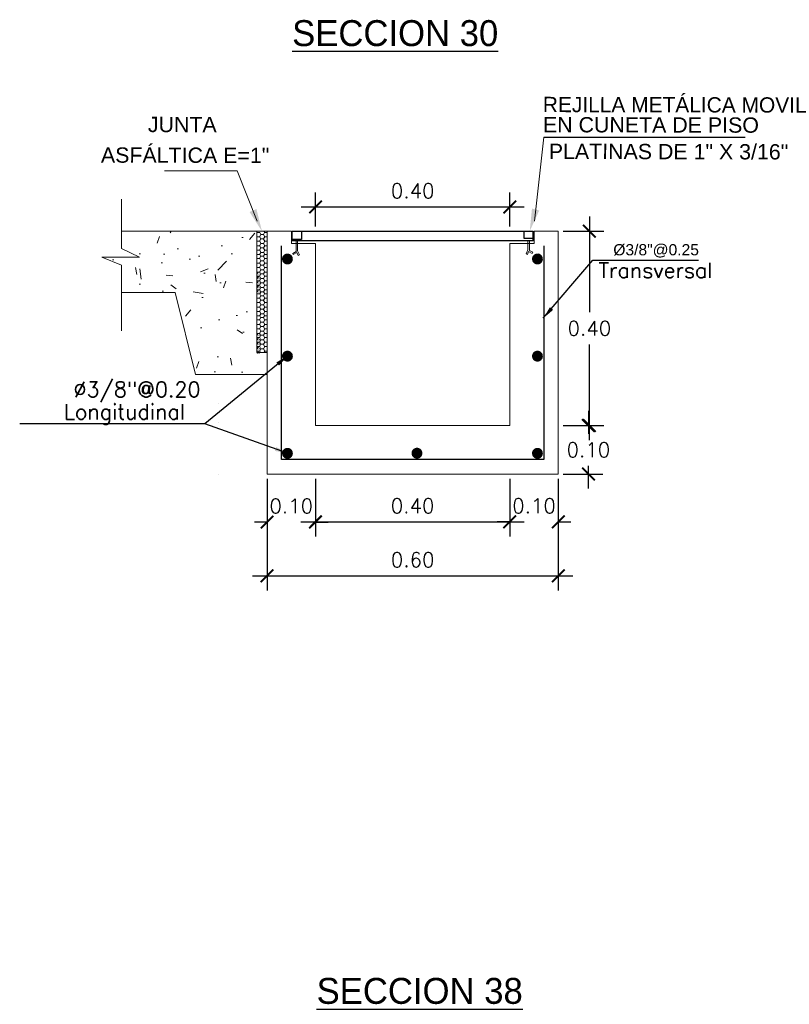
# Model space of a CAD drawing. Header units: millimetres. Extents: x -8931983 to 9630244, y 4 to 18563053.
# Tile 304 of 329: x 349715.23 to 349716.81, y 9282012.03 to 9282014.06. Entities that reach past the tile are written whole.
import ezdxf

# ---------------------------------------------------------------- set-up
doc = ezdxf.new("R2010")
doc.units = ezdxf.units.MM
doc.linetypes.add('ACAD_ISO02W100', pattern=[15, 12, -3])
doc.linetypes.add('DASHED2', pattern=[0.375, 0.25, -0.125])
for name, color, linetype, lineweight in [('0.2', 32, 'ACAD_ISO02W100', 0), ('cotas', 1, 'Continuous', 15), ('linea fina 01', 189, 'Continuous', 0), ('PROYECCIONES-INT', 1, 'DASHED2', 5), ('TEXTO', 255, 'Continuous', 5)]:
    doc.layers.add(name, color=color, linetype=linetype, lineweight=lineweight)
for name, color, linetype in [('ELEVACION-02', 2, 'Continuous'), ('ELEVACION-03', 3, 'Continuous'), ('TEX', 3, 'Continuous')]:
    doc.layers.add(name, color=color, linetype=linetype)
doc.styles.add('COTAS', font='arial.ttf')
doc.styles.add('MtXpl_Arial_Black', font='txt')
doc.styles.add('ROMANS', font='ROMANS.shx')
doc.styles.add('ROMANS-DIM', font='romans.shx')
doc.styles.add('VANO', font='swissl.ttf', dxfattribs={"height": 0.2})
doc.dimstyles.new('1-25V', dxfattribs={"dimscale": 0.2, "dimtxt": 0.18, "dimasz": 0.13, "dimexe": 0.18, "dimexo": 0.15, "dimgap": 0.1, "dimtad": 0, "dimtih": 1, "dimtoh": 1, "dimzin": 0, "dimdsep": 46, "dimtxsty": 'COTAS', "dimcen": 0.09, "dimadec": 0, "dimazin": 0, "dimtfac": 1, "dimtmove": 2, "dimatfit": 3, "dimfxl": 1, "dimtolj": 1, "dimtzin": 0, "dimarcsym": 0})
doc.dimstyles.new('20_METRIC  ARCHITECTURAL', dxfattribs={"dimscale": 0.2, "dimtxt": 0.03, "dimasz": 0.13, "dimexe": 0.15, "dimexo": 0.05, "dimgap": 0.09, "dimtad": 1, "dimtih": 1, "dimtoh": 1, "dimzin": 0, "dimdsep": 46, "dimtxsty": 'ROMANS-DIM', "dimblk": 'ARCHTICK', "dimcen": 2, "dimdle": 0.15, "dimclrd": 9, "dimclre": 9, "dimadec": 0, "dimazin": 0, "dimtfac": 1, "dimtix": 1, "dimtofl": 0, "dimtmove": 0, "dimatfit": 3, "dimfxl": 1, "dimfrac": 2, "dimtolj": 1, "dimtzin": 0, "dimarcsym": 0})

# ---------------------------------------------------------------- blocks, each defined once
blk = doc.blocks.new('TEXTO 2')
at = {"color": 172}
blk.add_line((0.0287838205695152, 0.1938861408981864), (0.4438699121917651, 0.1938861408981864), dxfattribs=at)
at = {"layer": 'linea fina 01', "ltscale": 0.1}
blk.add_line((0.0100357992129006, 0.0209258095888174), (0.0287838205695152, 0.1938861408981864), dxfattribs=at)
blk.add_solid([(0.0195963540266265, 0.042733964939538), (0, 0), (0.0046774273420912, 0.0467795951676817)], dxfattribs=at)
at = {"layer": '0.2', "color": 251, "true_color": 0x636466, "style": 'VANO'}
for s, height, oblique, p in [('REJILLA METÁLICA MOVIL', 0.0315000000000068, 359.9999999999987, (0.0269306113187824, 0.245234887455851, 3120.62335572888)), ('EN CUNETA DE PISO', 0.0314999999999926, 359.9999999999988, (0.0272835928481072, 0.2037045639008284, 3120.62335572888)), ('PLATINAS DE 1" X 3/16"', 0.0315000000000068, 359.9999999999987, (0.0392951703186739, 0.1487344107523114, -5186.962977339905))]:
    blk.add_text(s, height=height, rotation=359.8799999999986, dxfattribs=dict(at, oblique=oblique)).set_placement(p)
blk = doc.blocks.new('_ArchTick')
at = {"color": 0, "linetype": 'ByBlock', "const_width": 0.15}
blk.add_lwpolyline([(-0.5, -0.5), (0.5, 0.5)], dxfattribs=at)
blk = doc.blocks.new('*D3074')
at = {"color": 9, "lineweight": -2, "transparency": 16777216}
for p, q in [((349715.8357158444, 9282013.631748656), (349715.8357158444, 9282013.701804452)), ((349716.2357157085, 9282013.631748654), (349716.2357157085, 9282013.701804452)), ((349715.8057158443, 9282013.671804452), (349716.2657157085, 9282013.671804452))]:
    blk.add_line(p, q, dxfattribs=at)
at = {"layer": 'Defpoints', "color": 0, "lineweight": 30, "transparency": 16777216}
for p in [(349716.2357157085, 9282013.671804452), (349715.8357158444, 9282013.621748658), (349716.2357157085, 9282013.621748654)]:
    blk.add_point(p, dxfattribs=at)
at = {"color": 9, "lineweight": -2, "transparency": 16777216, "xscale": 0.026, "yscale": 0.026, "zscale": 0.026, "rotation": 180}
blk.add_blockref('_ArchTick', (349715.8357158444, 9282013.671804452), dxfattribs=at)
at = {"color": 9, "lineweight": -2, "transparency": 16777216, "xscale": 0.026, "yscale": 0.026, "zscale": 0.026}
blk.add_blockref('_ArchTick', (349716.2357157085, 9282013.671804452), dxfattribs=at)
at = {"color": 0, "lineweight": 0, "transparency": 16777216, "insert": (349716.0357157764, 9282013.704804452), "char_height": 0.03, "attachment_point": 5, "style": 'ROMANS-DIM'}
blk.add_mtext('\\A1;0.40', dxfattribs=at)
blk = doc.blocks.new('rejilla de metal')
at = {"layer": 'ELEVACION-02', "color": 1}
for p, q in [((-0.2483340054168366, 0), (-0.2483340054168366, 0.0199046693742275)), ((0.2483340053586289, 0.0053772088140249), (0.2483340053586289, 0.0199046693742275))]:
    blk.add_line(p, q, dxfattribs=at)
at = {"layer": 'ELEVACION-03', "color": 1}
for p, q in [((-0.2483340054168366, 0.0199046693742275), (0.2483340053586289, 0.0199046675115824)), ((-0.2289253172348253, 0.0031007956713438), (-0.2483340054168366, 0.0031007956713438)), ((0.2483340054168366, 0), (-0.2483340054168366, 0)), ((-0.2289253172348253, 0.0199046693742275), (-0.2289253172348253, 0.0031007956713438)), ((0.2289253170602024, 0.0199046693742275), (0.2289253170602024, 0.0053772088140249)), ((0.2289253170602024, 0.0053772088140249), (0.2483340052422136, 0.0053772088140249)), ((0.2483340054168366, 0), (0.2483340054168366, 0.0053772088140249))]:
    blk.add_line(p, q, dxfattribs=at)
at = {"layer": 'PROYECCIONES-INT', "ltscale": 0.3}
for p, q in [((-0.2402679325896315, -0.0218845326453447), (-0.2402679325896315, 0)), ((-0.2402679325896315, -0.0218845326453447), (-0.2402679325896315, 0)), ((-0.2371671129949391, -0.0203853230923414), (-0.2371671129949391, 0)), ((-0.2371671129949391, -0.0203853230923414), (-0.2371671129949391, 0)), ((0.2373829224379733, -0.0181089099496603), (0.2373829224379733, 0)), ((0.2373829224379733, -0.0181089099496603), (0.2373829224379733, 0)), ((0.2404837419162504, -0.0196081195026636), (0.2404837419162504, 0))]:
    blk.add_line(p, q, dxfattribs=at)
at = {"layer": 'PROYECCIONES-INT'}
for p, q in [((0.2373829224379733, -0.0181089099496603), (0.2336222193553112, -0.0263729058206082)), ((0.2474727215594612, -0.0233884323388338), (0.2404837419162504, -0.0196081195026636)), ((0.2474727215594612, -0.0233884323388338), (0.2404837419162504, -0.0196081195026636)), ((-0.2472569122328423, -0.0256648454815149), (-0.2402679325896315, -0.0218845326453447)), ((-0.2472569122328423, -0.0256648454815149), (-0.2402679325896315, -0.0218845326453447)), ((-0.2461303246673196, -0.0282514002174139), (-0.2472569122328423, -0.0256648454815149)), ((-0.2461303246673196, -0.0282514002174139), (-0.2472569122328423, -0.0256648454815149)), ((-0.2386417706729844, -0.0237415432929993), (-0.2461303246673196, -0.0282514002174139)), ((-0.2386417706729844, -0.0237415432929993), (-0.2461303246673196, -0.0282514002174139)), ((-0.2359909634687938, -0.0301083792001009), (-0.2386417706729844, -0.0237415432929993)), ((-0.2359909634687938, -0.0301083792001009), (-0.2386417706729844, -0.0237415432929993)), ((-0.2371671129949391, -0.0203853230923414), (-0.2334064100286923, -0.0286493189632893)), ((-0.2334064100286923, -0.0286493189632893), (-0.2359909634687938, -0.0301083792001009)), ((-0.2334064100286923, -0.0286493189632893), (-0.2359909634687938, -0.0301083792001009)), ((0.2336222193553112, -0.0263729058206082), (0.236206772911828, -0.0278319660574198)), ((0.236206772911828, -0.0278319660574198), (0.2388575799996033, -0.0214651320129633)), ((0.2388575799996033, -0.0214651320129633), (0.2463461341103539, -0.0259749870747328)), ((0.2463461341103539, -0.0259749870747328), (0.2474727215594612, -0.0233884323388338)), ((0.2463461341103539, -0.0259749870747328), (0.2474727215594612, -0.0233884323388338))]:
    blk.add_line(p, q, dxfattribs=at)
blk = doc.blocks.new('*D3075')
at = {"color": 9, "lineweight": -2, "transparency": 16777216}
for p, q in [((349715.7357158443, 9282013.111859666), (349715.7357158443, 9282012.88243242)), ((349716.3357158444, 9282013.111859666), (349716.3357158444, 9282012.88243242)), ((349715.7057158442, 9282012.91243242), (349716.3657158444, 9282012.91243242))]:
    blk.add_line(p, q, dxfattribs=at)
at = {"layer": 'Defpoints', "color": 0, "lineweight": 30, "transparency": 16777216}
for p in [(349715.7357158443, 9282013.121859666, 5186.962977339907), (349716.3357158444, 9282013.121859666, 5186.962977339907), (349716.3357158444, 9282012.91243242)]:
    blk.add_point(p, dxfattribs=at)
at = {"color": 9, "lineweight": -2, "transparency": 16777216, "xscale": 0.026, "yscale": 0.026, "zscale": 0.026, "rotation": 180}
blk.add_blockref('_ArchTick', (349715.7357158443, 9282012.91243242), dxfattribs=at)
at = {"color": 9, "lineweight": -2, "transparency": 16777216, "xscale": 0.026, "yscale": 0.026, "zscale": 0.026}
blk.add_blockref('_ArchTick', (349716.3357158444, 9282012.91243242), dxfattribs=at)
at = {"color": 0, "lineweight": 0, "transparency": 16777216, "insert": (349716.0357158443, 9282012.94543242), "char_height": 0.03, "attachment_point": 5, "style": 'ROMANS-DIM'}
blk.add_mtext('\\A1;0.60', dxfattribs=at)
blk = doc.blocks.new('*D3076')
at = {"color": 9, "lineweight": -2, "transparency": 16777216}
for p, q in [((349716.3997627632, 9282013.651859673), (349716.3997627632, 9282013.45485967)), ((349716.3457158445, 9282013.621859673), (349716.4297627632, 9282013.621859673)), ((349716.3997627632, 9282013.191859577), (349716.3997627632, 9282013.38885967)), ((349716.3457158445, 9282013.221859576), (349716.4297627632, 9282013.221859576))]:
    blk.add_line(p, q, dxfattribs=at)
at = {"layer": 'Defpoints', "color": 0, "lineweight": 30, "transparency": 16777216}
for p in [(349716.3357158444, 9282013.621859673, 5186.962977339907), (349716.3357158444, 9282013.221859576, 5186.962977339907), (349716.3997627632, 9282013.221859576)]:
    blk.add_point(p, dxfattribs=at)
at = {"color": 9, "lineweight": -2, "transparency": 16777216, "xscale": 0.026, "yscale": 0.026, "zscale": 0.026}
for p, rotation in [((349716.3997627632, 9282013.621859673), 90), ((349716.3997627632, 9282013.221859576), 270)]:
    blk.add_blockref('_ArchTick', p, dxfattribs=dict(at, rotation=rotation))
at = {"color": 0, "lineweight": 0, "transparency": 16777216, "insert": (349716.3997627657, 9282013.421859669), "char_height": 0.03, "attachment_point": 5, "style": 'ROMANS-DIM'}
blk.add_mtext('\\A1;0.40', dxfattribs=at)
blk = doc.blocks.new('*D3077')
at = {"color": 9, "lineweight": -2, "transparency": 16777216}
for p, q in [((349716.3977723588, 9282013.25185958), (349716.3977723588, 9282013.204859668)), ((349716.3457158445, 9282013.22185958), (349716.4277723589, 9282013.22185958)), ((349716.3977723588, 9282013.09185967), (349716.3977723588, 9282013.138859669)), ((349716.3457158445, 9282013.12185967), (349716.4277723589, 9282013.12185967))]:
    blk.add_line(p, q, dxfattribs=at)
at = {"layer": 'Defpoints', "color": 0, "lineweight": 30, "transparency": 16777216}
for p in [(349716.3357158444, 9282013.22185958), (349716.3357158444, 9282013.12185967), (349716.3977723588, 9282013.12185967)]:
    blk.add_point(p, dxfattribs=at)
at = {"color": 9, "lineweight": -2, "transparency": 16777216, "xscale": 0.026, "yscale": 0.026, "zscale": 0.026}
for p, rotation in [((349716.3977723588, 9282013.22185958), 90), ((349716.3977723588, 9282013.12185967), 270)]:
    blk.add_blockref('_ArchTick', p, dxfattribs=dict(at, rotation=rotation))
at = {"color": 0, "lineweight": 0, "transparency": 16777216, "insert": (349716.3977723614, 9282013.171859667), "char_height": 0.03, "attachment_point": 5, "style": 'ROMANS-DIM'}
blk.add_mtext('\\A1;0.10', dxfattribs=at)
blk = doc.blocks.new('*D3078')
at = {"color": 9, "lineweight": -2, "transparency": 16777216}
for p, q in [((349715.7357158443, 9282013.111859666), (349715.7357158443, 9282012.993009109)), ((349715.8354362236, 9282013.111859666), (349715.8354362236, 9282012.993009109)), ((349715.7357158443, 9282013.02300911), (349715.7097158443, 9282013.02300911)), ((349715.8354362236, 9282013.02300911), (349715.8614362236, 9282013.02300911))]:
    blk.add_line(p, q, dxfattribs=at)
at = {"layer": 'Defpoints', "color": 0, "lineweight": 30, "transparency": 16777216}
for p in [(349715.7357158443, 9282013.121859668, 5186.962977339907), (349715.8354362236, 9282013.121859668, 5186.962977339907), (349715.8354362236, 9282013.02300911)]:
    blk.add_point(p, dxfattribs=at)
at = {"color": 9, "lineweight": -2, "transparency": 16777216, "xscale": 0.026, "yscale": 0.026, "zscale": 0.026}
blk.add_blockref('_ArchTick', (349715.7357158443, 9282013.02300911), dxfattribs=at)
at = {"color": 9, "lineweight": -2, "transparency": 16777216, "xscale": 0.026, "yscale": 0.026, "zscale": 0.026, "rotation": 180}
blk.add_blockref('_ArchTick', (349715.8354362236, 9282013.02300911), dxfattribs=at)
at = {"color": 0, "lineweight": 0, "transparency": 16777216, "insert": (349715.7855760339, 9282013.056009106), "char_height": 0.03, "attachment_point": 5, "style": 'ROMANS-DIM'}
blk.add_mtext('\\A1;0.10', dxfattribs=at)
blk = doc.blocks.new('*D3079')
at = {"color": 9, "lineweight": -2, "transparency": 16777216}
for p, q in [((349715.8354362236, 9282013.111859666), (349715.8354362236, 9282012.99343057)), ((349716.2357158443, 9282013.111859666), (349716.2357158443, 9282012.99343057)), ((349715.8054362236, 9282013.023430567), (349716.2657158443, 9282013.023430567))]:
    blk.add_line(p, q, dxfattribs=at)
at = {"layer": 'Defpoints', "color": 0, "lineweight": 30, "transparency": 16777216}
for p in [(349715.8354362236, 9282013.121859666, 10373.92595467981), (349716.2357158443, 9282013.121859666, 5186.962977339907), (349716.2357158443, 9282013.023430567)]:
    blk.add_point(p, dxfattribs=at)
at = {"color": 9, "lineweight": -2, "transparency": 16777216, "xscale": 0.026, "yscale": 0.026, "zscale": 0.026, "rotation": 180}
blk.add_blockref('_ArchTick', (349715.8354362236, 9282013.023430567), dxfattribs=at)
at = {"color": 9, "lineweight": -2, "transparency": 16777216, "xscale": 0.026, "yscale": 0.026, "zscale": 0.026}
blk.add_blockref('_ArchTick', (349716.2357158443, 9282013.023430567), dxfattribs=at)
at = {"color": 0, "lineweight": 0, "transparency": 16777216, "insert": (349716.0355760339, 9282013.056430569), "char_height": 0.03, "attachment_point": 5, "style": 'ROMANS-DIM'}
blk.add_mtext('\\A1;0.40', dxfattribs=at)
blk = doc.blocks.new('*D3080')
at = {"color": 9, "lineweight": -2, "transparency": 16777216}
for p, q in [((349716.2357158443, 9282013.111859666), (349716.2357158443, 9282012.99343057)), ((349716.3357158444, 9282013.111859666), (349716.3357158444, 9282012.99343057)), ((349716.2357158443, 9282013.023430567), (349716.2097158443, 9282013.023430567)), ((349716.3357158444, 9282013.023430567), (349716.3617158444, 9282013.023430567))]:
    blk.add_line(p, q, dxfattribs=at)
at = {"layer": 'Defpoints', "color": 0, "lineweight": 30, "transparency": 16777216}
for p in [(349716.2357158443, 9282013.121859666, 5186.962977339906), (349716.3357158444, 9282013.121859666, 5186.962977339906), (349716.3357158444, 9282013.023430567)]:
    blk.add_point(p, dxfattribs=at)
at = {"color": 9, "lineweight": -2, "transparency": 16777216, "xscale": 0.026, "yscale": 0.026, "zscale": 0.026}
blk.add_blockref('_ArchTick', (349716.2357158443, 9282013.023430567), dxfattribs=at)
at = {"color": 9, "lineweight": -2, "transparency": 16777216, "xscale": 0.026, "yscale": 0.026, "zscale": 0.026, "rotation": 180}
blk.add_blockref('_ArchTick', (349716.3357158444, 9282013.023430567), dxfattribs=at)
at = {"color": 0, "lineweight": 0, "transparency": 16777216, "insert": (349716.2857158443, 9282013.056430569), "char_height": 0.03, "attachment_point": 5, "style": 'ROMANS-DIM'}
blk.add_mtext('\\A1;0.10', dxfattribs=at)
blk = doc.blocks.new('TEXTO 1')
at = {"layer": 'linea fina 01', "ltscale": 0.1}
for p, q in [((-0.0508167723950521, 0.1241394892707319), (-0.2010398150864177, 0.1241394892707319)), ((-0.0100357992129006, 0.0209258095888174), (-0.0508167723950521, 0.1241394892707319))]:
    blk.add_line(p, q, dxfattribs=at)
blk.add_solid([(-0.02553807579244, 0.0394717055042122), (0, 0), (-0.0113560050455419, 0.0456207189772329)], dxfattribs=at)
at = {"layer": '0.2', "color": 251, "true_color": 0x636466, "style": 'VANO', "oblique": 359.9999999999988}
for s, p in [('JUNTA', (-0.235123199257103, 0.2039847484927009, -5186.962977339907)), ('ASFÁLTICA E=1"', (-0.331776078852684, 0.1410587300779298, -5186.962977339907))]:
    blk.add_text(s, height=0.0314999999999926, rotation=359.8799999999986, dxfattribs=at).set_placement(p)
blk = doc.blocks.new('junta asfaltica')
at = {"lineweight": 0}
h = blk.add_hatch(dxfattribs=at)
h.set_pattern_fill('AR-CONC', scale=0.01, style=0)
h.set_pattern_definition([(50, (-0.1189008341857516, -0.0700673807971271), (0.1639662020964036, -0.0143451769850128), [0.017145, -0.188595]), (355, (-0.1189008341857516, -0.0700673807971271), (-0.0317190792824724, 0.1719511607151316), [0.013716, -0.150876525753]), (100.4514446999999, (-0.1052370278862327, -0.0712628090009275), (0.1322471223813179, 0.1576059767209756), [0.01457100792, -0.1602812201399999]), (46.1842, (-0.1189008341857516, -0.0243473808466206), (0.2439711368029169, -0.0378380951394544), [0.0257175, -0.2828925]), (96.6355576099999, (-0.0985699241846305, -0.0275005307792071), (0.2136637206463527, 0.2226835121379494), [0.021856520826, -0.240422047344]), (351.18415117, (-0.1189008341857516, -0.0243473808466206), (0.2136637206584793, 0.2226835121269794), [0.020573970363, -0.226313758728]), (21, (-0.0960408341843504, -0.0357773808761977), (0.1364529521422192, -0.0920386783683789), [0.017145, -0.188595]), (326, (-0.0960408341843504, -0.0357773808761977), (0.0556218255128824, 0.1657691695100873), [0.013716, -0.150876]), (71.45144499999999, (-0.0846697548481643, -0.0434472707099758), (0.1920747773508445, 0.0737304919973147), [0.01457100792, -0.16028094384]), (37.5, (-0.1189008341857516, -0.0700673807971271), (0.0027797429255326, 0.0760995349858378), [0, -0.1490472, 0, -0.153162, 0, -0.1514475]), (7.499999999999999, (-0.1189008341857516, -0.0700673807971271), (0.0601376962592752, 0.0901625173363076), [0, -0.0873252, 0, -0.1456182, 0, -0.0577215]), (327.5, (-0.1698786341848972, -0.0700673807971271), (0.1220315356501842, -0.0051558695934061), [0, -0.05715, 0, -0.178308, 0, -0.236601]), (317.5, (-0.1927386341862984, -0.0700673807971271), (0.1333162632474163, 0.0228838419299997), [0, -0.074295, 0, -0.1184148, 0, -0.168021])])
h.paths.add_polyline_path([(-0.0210516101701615, 2.68221356e-08), (-0.2996047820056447, 2.68221356e-08), (-0.2996047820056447, -0.0354425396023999), (-0.2629513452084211, -0.0536842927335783), (-0.3405718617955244, -0.0536842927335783), (-0.2996047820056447, -0.0698087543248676), (-0.2996047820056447, -0.1263088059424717), (-0.1894634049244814, -0.1263088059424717), (-0.1473604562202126, -0.2947206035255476), (-0.0210516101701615, -0.2947206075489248)])
h = blk.add_hatch(dxfattribs=at)
h.set_pattern_fill('HONEY', scale=0.0187124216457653, angle=180, style=0)
h.set_pattern_definition([(360, (-1344.435306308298, 712.0165321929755), (0.0080206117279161, -0.0046307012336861), [0.0053470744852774, -0.0106941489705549]), (240, (-1344.435306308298, 712.0165321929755), (-0.0080206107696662, -0.0046307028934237), [0.0053470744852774, -0.0106941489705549]), (300, (-1344.435306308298, 712.0165321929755), (9.5825e-10, -0.0092614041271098), [-0.0106941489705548, 0.0053470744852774])])
h.paths.add_polyline_path([(-0.0210514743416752, -0.0843195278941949), (-0.0210514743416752, -0.1264220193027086), (-0.0160414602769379, -0.1264220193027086), (-0.0160414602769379, -0.0843195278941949)])
h = blk.add_hatch(dxfattribs=at)
h.set_pattern_fill('HONEY', scale=0.0187124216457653, angle=180, style=0)
h.set_pattern_definition([(360, (-1344.435306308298, 711.8902233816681), (0.0080206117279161, -0.0046307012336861), [0.0053470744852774, -0.0106941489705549]), (240, (-1344.435306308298, 711.8902233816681), (-0.0080206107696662, -0.0046307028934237), [0.0053470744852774, -0.0106941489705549]), (300, (-1344.435306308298, 711.8902233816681), (9.5825e-10, -0.0092614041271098), [-0.0106941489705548, 0.0053470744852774])])
h.paths.add_polyline_path([(-0.0210514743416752, -0.2106283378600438), (-0.0210514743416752, -0.2527308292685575), (-0.0160414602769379, -0.2527308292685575), (-0.0160414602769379, -0.2106283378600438)])
at = {"color": 7, "linetype": 'ByBlock', "lineweight": 0}
for p, q in [((-0.2996047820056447, 0.0657418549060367), (-0.2996047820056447, -0.0354425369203)), ((-0.2996047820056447, -0.0354425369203), (-0.2629513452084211, -0.0536842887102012)), ((-0.2629513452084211, -0.0536842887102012), (-0.3405718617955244, -0.0536842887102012)), ((-0.3405718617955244, -0.0536842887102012), (-0.2996047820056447, -0.0698087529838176)), ((-0.2996047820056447, -0.0698087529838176), (-0.2996047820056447, -0.2053593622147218))]:
    blk.add_line(p, q, dxfattribs=at)
at = {"color": 7, "lineweight": 0}
for p, q in [((-0.2996047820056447, 2.81631856e-08), (-0.0210516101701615, 2.81631856e-08)), ((-0.0210514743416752, 0), (0, 0)), ((-0.0210514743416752, 0), (-0.0210514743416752, -0.25)), ((-0.0066348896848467, 0), (-0.0049328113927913, -0.0029480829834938)), ((-1.357866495e-07, -0.2947206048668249), (-1.357866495e-07, 0)), ((-0.0210515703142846, -0.010682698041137), (-0.0205355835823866, -0.0115764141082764)), ((-0.020682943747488, -0.0112982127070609), (-0.0210515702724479, -0.0119366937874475)), ((-0.0210515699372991, -0.0199441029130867), (-0.0205355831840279, -0.0208378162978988)), ((-0.0148197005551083, -0.0027724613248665), (-0.0210514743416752, -0.0027724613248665)), ((-0.0203683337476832, -0.0113096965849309), (-0.0150212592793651, -0.0113096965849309)), ((-0.0126623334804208, -0.0066675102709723), (-0.0153358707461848, -0.0112982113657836)), ((-0.0126623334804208, -0.0159289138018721), (-0.0153358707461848, -0.0205596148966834)), ((-0.0151885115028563, -0.0115764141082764), (-0.0125149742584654, -0.0162071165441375)), ((-0.0148361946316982, -0.0029252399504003), (-0.0125149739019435, -0.0069457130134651)), ((-0.0123477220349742, -0.0066789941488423), (-0.0070006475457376, -0.0066789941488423)), ((-0.0123477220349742, -0.0159403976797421), (-0.0070006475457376, -0.0159403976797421)), ((-0.0051546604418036, -0.0029252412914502), (-0.0073152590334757, -0.0066675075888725)), ((-0.0046417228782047, -0.0112982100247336), (-0.0073152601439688, -0.0159289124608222)), ((-0.0071679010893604, -0.0069457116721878), (-0.0044943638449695, -0.0115764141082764)), ((-0.0071678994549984, -0.0162071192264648), (-0.004494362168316, -0.0208378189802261)), ((-0.0051235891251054, -0.0029047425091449), (2.09184e-11, -0.0029047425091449)), ((-0.0043271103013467, -0.0113096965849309), (-9.55119503e-08, -0.0113096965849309)), ((-0.0206829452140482, -0.0205596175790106), (-0.0210515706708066, -0.0211980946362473)), ((-0.0210515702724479, -0.0292055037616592), (-0.0205355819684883, -0.0300992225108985)), ((-0.0206829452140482, -0.0298210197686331), (-0.0210515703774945, -0.0304594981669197)), ((-0.0210515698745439, -0.038466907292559), (-0.0205355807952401, -0.0393606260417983)), ((-0.0206829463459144, -0.0390824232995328), (-0.0210515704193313, -0.0397208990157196)), ((-0.0203683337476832, -0.0205710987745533), (-0.0150212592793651, -0.0205710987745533)), ((-0.0203683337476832, -0.0298325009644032), (-0.0150212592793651, -0.0298325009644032)), ((-0.0203683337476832, -0.0390939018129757), (-0.0150212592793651, -0.0390939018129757)), ((-0.012662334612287, -0.0251903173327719), (-0.0153358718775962, -0.0298210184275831)), ((-0.012662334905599, -0.0344517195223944), (-0.0153358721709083, -0.0390824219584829)), ((-0.0151885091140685, -0.0208378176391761), (-0.0125149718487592, -0.0254685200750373)), ((-0.0151885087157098, -0.0300992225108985), (-0.0125149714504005, -0.0347299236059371)), ((-0.0151885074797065, -0.0393606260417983), (-0.0125149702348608, -0.0439913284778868)), ((-0.0123477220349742, -0.0252017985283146), (-0.0070006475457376, -0.0252017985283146)), ((-0.0123477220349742, -0.0344632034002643), (-0.0070006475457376, -0.0344632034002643)), ((-0.0046417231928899, -0.0205596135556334), (-0.0073152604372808, -0.0251903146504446)), ((-0.0046417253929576, -0.0298210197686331), (-0.0073152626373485, -0.0344517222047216)), ((-0.0046417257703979, -0.0390824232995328), (-0.0073152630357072, -0.043713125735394)), ((-0.0071678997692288, -0.0254685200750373), (-0.0044943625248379, -0.0300992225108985)), ((-0.007167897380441, -0.034729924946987), (-0.004494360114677, -0.0393606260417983)), ((-0.0043271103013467, -0.0205710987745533), (-9.55119503e-08, -0.0205710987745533)), ((-0.0043271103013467, -0.0298325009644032), (-9.55537871e-08, -0.0298325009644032)), ((-0.0043271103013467, -0.0390939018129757), (-9.55537871e-08, -0.0390939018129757)), ((-0.0210515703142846, -0.0557221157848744), (-0.0205355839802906, -0.0566158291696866)), ((-0.020682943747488, -0.056337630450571), (-0.0210515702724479, -0.056976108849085)), ((-0.0149139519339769, -0.0477837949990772), (-0.0206632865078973, -0.0477837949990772)), ((-0.0203683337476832, -0.056349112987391), (-0.0150212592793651, -0.056349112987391)), ((-0.0126623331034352, -0.0517069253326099), (-0.0153358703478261, -0.0563376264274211)), ((-0.0151885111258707, -0.0566158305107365), (-0.0125149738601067, -0.061246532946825)), ((-0.0125149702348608, -0.0439913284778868), (-0.014899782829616, -0.0475884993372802)), ((-0.0148361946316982, -0.0479646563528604), (-0.0125149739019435, -0.0519851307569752)), ((-0.0123477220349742, -0.0437246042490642), (-0.0070006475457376, -0.0437246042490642)), ((-0.0123477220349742, -0.0517184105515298), (-0.0070006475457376, -0.0517184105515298)), ((-0.0051546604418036, -0.0479646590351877), (-0.0073152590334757, -0.0517069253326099)), ((-0.0046417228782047, -0.0563376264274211), (-0.0073152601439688, -0.0609683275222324)), ((-0.0071679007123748, -0.0519851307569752), (-0.0044943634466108, -0.0566158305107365)), ((-0.0069412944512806, -0.0439446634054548), (-0.0051814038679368, -0.0474320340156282)), ((-0.0052986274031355, -0.0476877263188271), (2.09184e-11, -0.0476877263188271)), ((-0.0043271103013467, -0.056349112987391), (-9.55119503e-08, -0.056349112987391)), ((-0.0210515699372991, -0.0649835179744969), (-0.0205355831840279, -0.0658772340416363)), ((-0.0206829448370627, -0.0655990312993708), (-0.0210515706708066, -0.0662375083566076)), ((-0.0210515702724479, -0.0742449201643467), (-0.0205355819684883, -0.075138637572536)), ((-0.0206829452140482, -0.0748604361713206), (-0.0210515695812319, -0.0754989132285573)), ((-0.0203683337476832, -0.0656105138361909), (-0.0150212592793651, -0.0656105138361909)), ((-0.0203683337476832, -0.0748719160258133), (-0.0150212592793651, -0.0748719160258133)), ((-0.0126623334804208, -0.0609683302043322), (-0.0153358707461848, -0.0655990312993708)), ((-0.012662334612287, -0.0702297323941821), (-0.0153358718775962, -0.0748604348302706)), ((-0.012662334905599, -0.0794911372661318), (-0.0153358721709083, -0.0841218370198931)), ((-0.015188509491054, -0.0658772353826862), (-0.0125149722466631, -0.0705079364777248)), ((-0.0151885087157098, -0.075138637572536), (-0.0125149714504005, -0.0797693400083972)), ((-0.0123477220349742, -0.0609798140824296), (-0.0070006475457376, -0.0609798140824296)), ((-0.0123477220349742, -0.0702412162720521), (-0.0070006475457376, -0.0702412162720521)), ((-0.0123477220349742, -0.0795026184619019), (-0.0070006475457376, -0.0795026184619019)), ((-0.0046417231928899, -0.0655990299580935), (-0.0073152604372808, -0.0702297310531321)), ((-0.0046417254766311, -0.0748604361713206), (-0.0073152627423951, -0.0794911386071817)), ((-0.0071678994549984, -0.061246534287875), (-0.004494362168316, -0.0658772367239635)), ((-0.0071678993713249, -0.0705079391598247), (-0.0044943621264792, -0.075138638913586)), ((-0.0071678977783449, -0.0797693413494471), (-0.0046064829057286, -0.0842058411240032)), ((-0.0043271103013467, -0.0656105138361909), (-9.55119503e-08, -0.0656105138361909)), ((-0.0043271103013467, -0.0748719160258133), (-9.55537871e-08, -0.0748719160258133)), ((-0.0210515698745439, -0.0835063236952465), (-0.0206477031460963, -0.0842058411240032)), ((-0.0210515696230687, -0.0920769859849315), (-0.0205355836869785, -0.092970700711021)), ((-0.0206829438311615, -0.0926924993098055), (-0.0210515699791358, -0.0933309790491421)), ((-0.0210515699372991, -0.1013383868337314), (-0.0205355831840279, -0.1022321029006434)), ((-0.0206829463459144, -0.084121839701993), (-0.0207314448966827, -0.0842058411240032)), ((-0.0203683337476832, -0.0841333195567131), (-0.0150212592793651, -0.0841333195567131)), ((-0.0203683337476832, -0.0927039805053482), (-0.0150212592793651, -0.0927039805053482)), ((-0.0126623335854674, -0.088061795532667), (-0.0153358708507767, -0.0926924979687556)), ((-0.0126623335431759, -0.0973232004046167), (-0.0153358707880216, -0.101953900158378)), ((-0.015188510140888, -0.092970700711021), (-0.0125149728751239, -0.0976014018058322)), ((-0.0148361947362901, -0.0843195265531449), (-0.0125149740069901, -0.0883399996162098)), ((-0.0123477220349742, -0.088073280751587), (-0.0070006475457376, -0.088073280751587)), ((-0.0123477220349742, -0.0973346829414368), (-0.0070006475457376, -0.0973346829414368)), ((-0.0051546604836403, -0.0843195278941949), (-0.0073152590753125, -0.0880617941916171)), ((-0.0046417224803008, -0.0926924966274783), (-0.0073152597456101, -0.0973231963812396)), ((-0.0071679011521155, -0.0883399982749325), (-0.0044943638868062, -0.0929706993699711)), ((-0.0071678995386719, -0.0976014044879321), (-0.0044943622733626, -0.1022321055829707)), ((-0.0043271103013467, -0.0841333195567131), (-9.55537871e-08, -0.0841333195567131)), ((-0.0043271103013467, -0.0927039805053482), (-9.55119503e-08, -0.0927039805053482)), ((-0.0206829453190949, -0.101953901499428), (-0.0210515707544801, -0.1025923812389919)), ((-0.0210515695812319, -0.1105997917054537), (-0.0205355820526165, -0.1114935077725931)), ((-0.0206829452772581, -0.1112153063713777), (-0.0210515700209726, -0.1118537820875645)), ((-0.0210515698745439, -0.1198611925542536), (-0.0205355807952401, -0.1207549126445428)), ((-0.0206829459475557, -0.1204767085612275), (-0.0210515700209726, -0.121115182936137)), ((-0.0203683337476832, -0.101965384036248), (-0.0150212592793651, -0.101965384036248)), ((-0.0203683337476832, -0.1112267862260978), (-0.0150212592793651, -0.1112267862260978)), ((-0.0203683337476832, -0.1204881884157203), (-0.0150212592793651, -0.1204881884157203)), ((-0.0126623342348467, -0.1065846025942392), (-0.0153358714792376, -0.1112153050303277)), ((-0.0126623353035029, -0.115846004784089), (-0.015335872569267, -0.1204767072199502)), ((-0.015188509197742, -0.1022321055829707), (-0.0125149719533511, -0.1068628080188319)), ((-0.0151885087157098, -0.1114935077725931), (-0.0125149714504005, -0.1161242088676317)), ((-0.0151885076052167, -0.1207549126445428), (-0.0125149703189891, -0.1253856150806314)), ((-0.0123477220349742, -0.1065960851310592), (-0.0070006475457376, -0.1065960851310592)), ((-0.0123477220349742, -0.115857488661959), (-0.0070006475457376, -0.115857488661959)), ((-0.0046417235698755, -0.1019538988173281), (-0.0073152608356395, -0.1065846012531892)), ((-0.0046417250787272, -0.1112153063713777), (-0.0073152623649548, -0.115846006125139)), ((-0.0046417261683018, -0.1204767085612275), (-0.0073152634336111, -0.1251074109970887)), ((-0.0071678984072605, -0.1068628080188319), (-0.0044943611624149, -0.1114935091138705)), ((-0.0071678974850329, -0.1161242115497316), (-0.0044943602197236, -0.1207549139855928)), ((-0.0043271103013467, -0.101965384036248), (-9.55119503e-08, -0.101965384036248)), ((-0.0043271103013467, -0.1112267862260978), (-9.55537871e-08, -0.1112267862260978)), ((-0.0043271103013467, -0.1204881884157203), (-9.55537871e-08, -0.1204881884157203)), ((-0.1894634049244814, -0.1263088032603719), (-0.2996047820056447, -0.1263088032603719)), ((-0.1473604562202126, -0.2947206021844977), (-0.1894634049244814, -0.1263088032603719)), ((-0.0210515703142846, -0.1369915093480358), (-0.0205355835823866, -0.1378852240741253)), ((-0.020682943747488, -0.1376070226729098), (-0.0210515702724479, -0.1382455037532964)), ((-0.0148197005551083, -0.1290812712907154), (-0.0210514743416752, -0.1290812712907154)), ((-0.0203683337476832, -0.1376185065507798), (-0.0150212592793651, -0.1376185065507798)), ((-0.0126623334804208, -0.1329763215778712), (-0.0153358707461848, -0.1376070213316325)), ((-0.0151885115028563, -0.1378852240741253), (-0.0125149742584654, -0.1425159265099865)), ((-0.0148361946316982, -0.1292340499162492), (-0.0125149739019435, -0.133254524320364)), ((-0.0129228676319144, -0.1255586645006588), (-0.0148348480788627, -0.1288070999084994)), ((-0.0123477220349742, -0.1251188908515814), (-0.0070006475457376, -0.1251188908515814)), ((-0.0123477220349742, -0.1329878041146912), (-0.0070006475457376, -0.1329878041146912)), ((-0.0073218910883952, -0.1251188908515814), (-0.0049328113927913, -0.1292568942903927)), ((-0.0051546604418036, -0.1292340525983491), (-0.0073152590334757, -0.1329763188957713)), ((-0.0046417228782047, -0.1376070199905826), (-0.0073152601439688, -0.1422377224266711)), ((-0.0071679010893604, -0.1332545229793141), (-0.0044943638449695, -0.1378852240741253)), ((-0.0051235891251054, -0.1292135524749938), (2.09184e-11, -0.1292135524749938)), ((-0.0043271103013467, -0.1376185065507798), (-9.55119503e-08, -0.1376185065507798)), ((-0.0210515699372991, -0.1462529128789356), (-0.0205355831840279, -0.1471466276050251)), ((-0.0206829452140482, -0.1468684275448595), (-0.0210515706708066, -0.1475069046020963)), ((-0.0210515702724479, -0.1555143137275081), (-0.0205355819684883, -0.1564080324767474)), ((-0.0206829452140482, -0.156129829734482), (-0.0210515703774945, -0.156768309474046)), ((-0.0203683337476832, -0.1468799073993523), (-0.0150212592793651, -0.1468799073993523)), ((-0.0203683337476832, -0.1561413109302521), (-0.0150212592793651, -0.1561413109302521)), ((-0.0126623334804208, -0.142237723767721), (-0.0153358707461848, -0.1468684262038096)), ((-0.012662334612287, -0.1514991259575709), (-0.0153358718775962, -0.156129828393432)), ((-0.012662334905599, -0.1607605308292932), (-0.0153358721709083, -0.1653912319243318)), ((-0.0151885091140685, -0.147146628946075), (-0.0125149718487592, -0.1517773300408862)), ((-0.0151885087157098, -0.1564080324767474), (-0.0125149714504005, -0.1610387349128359)), ((-0.0123477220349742, -0.1422492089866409), (-0.0070006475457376, -0.1422492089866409)), ((-0.0123477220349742, -0.1515106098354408), (-0.0070006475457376, -0.1515106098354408)), ((-0.0123477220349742, -0.1607720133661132), (-0.0070006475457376, -0.1607720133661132)), ((-0.0046417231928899, -0.1468684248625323), (-0.0073152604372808, -0.1514991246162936)), ((-0.0046417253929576, -0.156129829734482), (-0.0073152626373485, -0.1607605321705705)), ((-0.0071678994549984, -0.1425159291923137), (-0.004494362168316, -0.1471466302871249)), ((-0.0071678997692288, -0.1517773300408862), (-0.0044943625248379, -0.1564080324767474)), ((-0.007167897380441, -0.1610387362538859), (-0.004494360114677, -0.1656694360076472)), ((-0.0043271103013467, -0.1468799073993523), (-9.55119503e-08, -0.1468799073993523)), ((-0.0043271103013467, -0.1561413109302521), (-9.55537871e-08, -0.1561413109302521)), ((-0.0210515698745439, -0.1647757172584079), (-0.0205355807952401, -0.1656694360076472)), ((-0.0206829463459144, -0.1653912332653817), (-0.0210515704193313, -0.1660297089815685)), ((-0.0210515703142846, -0.1820309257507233), (-0.0205355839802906, -0.1829246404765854)), ((-0.0149139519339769, -0.1740926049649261), (-0.0206632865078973, -0.1740926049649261)), ((-0.0203683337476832, -0.1654027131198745), (-0.0150212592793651, -0.1654027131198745)), ((-0.0126623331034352, -0.1780157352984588), (-0.0153358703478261, -0.18264643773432)), ((-0.0151885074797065, -0.1656694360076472), (-0.0125149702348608, -0.1703001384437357)), ((-0.0125149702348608, -0.1703001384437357), (-0.014899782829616, -0.1738973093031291)), ((-0.0148361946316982, -0.1742734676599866), (-0.0125149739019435, -0.1782939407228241)), ((-0.0123477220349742, -0.1700334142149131), (-0.0070006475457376, -0.1700334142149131)), ((-0.0123477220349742, -0.1780272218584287), (-0.0070006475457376, -0.1780272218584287)), ((-0.0046417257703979, -0.1653912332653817), (-0.0073152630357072, -0.1700219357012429)), ((-0.0051546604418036, -0.1742734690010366), (-0.0073152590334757, -0.1780157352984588)), ((-0.0071679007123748, -0.1782939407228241), (-0.0044943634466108, -0.1829246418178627)), ((-0.0069412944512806, -0.1702534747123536), (-0.0051814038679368, -0.1737408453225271)), ((-0.0052986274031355, -0.173996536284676), (2.09184e-11, -0.173996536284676)), ((-0.0043271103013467, -0.1654027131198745), (-9.55537871e-08, -0.1654027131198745)), ((-0.020682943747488, -0.1826464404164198), (-0.0210515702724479, -0.1832849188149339)), ((-0.0210515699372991, -0.1912923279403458), (-0.0205355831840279, -0.1921860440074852)), ((-0.0206829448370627, -0.1919078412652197), (-0.0210515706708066, -0.1925463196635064)), ((-0.0210515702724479, -0.2005537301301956), (-0.0205355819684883, -0.2014474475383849)), ((-0.0206829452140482, -0.2011692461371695), (-0.0210515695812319, -0.2018077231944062)), ((-0.0203683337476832, -0.1826579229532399), (-0.0150212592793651, -0.1826579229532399)), ((-0.0203683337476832, -0.1919193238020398), (-0.0150212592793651, -0.1919193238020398)), ((-0.0203683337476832, -0.2011807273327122), (-0.0150212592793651, -0.2011807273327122)), ((-0.0126623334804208, -0.1872771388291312), (-0.0153358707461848, -0.1919078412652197)), ((-0.012662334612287, -0.1965385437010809), (-0.0153358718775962, -0.2011692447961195)), ((-0.0151885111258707, -0.1829246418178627), (-0.0125149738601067, -0.1875553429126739)), ((-0.015188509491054, -0.1921860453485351), (-0.0125149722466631, -0.1968167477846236)), ((-0.0151885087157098, -0.2014474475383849), (-0.0125149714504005, -0.2060781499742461)), ((-0.0123477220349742, -0.1872886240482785), (-0.0070006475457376, -0.1872886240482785)), ((-0.0123477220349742, -0.196550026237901), (-0.0070006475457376, -0.196550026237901)), ((-0.0046417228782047, -0.18264643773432), (-0.0073152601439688, -0.1872771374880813)), ((-0.0046417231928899, -0.1919078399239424), (-0.0073152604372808, -0.196538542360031)), ((-0.0046417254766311, -0.2011692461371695), (-0.0073152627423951, -0.2057999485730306)), ((-0.0071678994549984, -0.1875553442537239), (-0.004494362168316, -0.1921860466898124)), ((-0.0071678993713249, -0.1968167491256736), (-0.0044943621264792, -0.2014474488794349)), ((-0.0043271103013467, -0.1826579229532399), (-9.55119503e-08, -0.1826579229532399)), ((-0.0043271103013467, -0.1919193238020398), (-9.55119503e-08, -0.1919193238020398)), ((-0.0043271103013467, -0.2011807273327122), (-9.55537871e-08, -0.2011807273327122)), ((-0.0210515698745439, -0.2098151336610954), (-0.0206477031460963, -0.2105146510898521)), ((-0.0210515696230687, -0.2183857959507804), (-0.0205355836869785, -0.2192795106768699)), ((-0.0206829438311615, -0.2190013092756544), (-0.0210515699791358, -0.219639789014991)), ((-0.0206829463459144, -0.2104306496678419), (-0.0207314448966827, -0.2105146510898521)), ((-0.0203683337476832, -0.210442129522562), (-0.0150212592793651, -0.210442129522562)), ((-0.0203683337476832, -0.2190127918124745), (-0.0150212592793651, -0.2190127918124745)), ((-0.012662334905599, -0.2057999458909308), (-0.0153358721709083, -0.2104306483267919)), ((-0.0126623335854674, -0.2143706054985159), (-0.0153358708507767, -0.2190013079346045)), ((-0.015188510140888, -0.2192795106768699), (-0.0125149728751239, -0.2239102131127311)), ((-0.0148361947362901, -0.2106283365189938), (-0.0125149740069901, -0.2146488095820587)), ((-0.0123477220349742, -0.2058114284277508), (-0.0070006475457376, -0.2058114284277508)), ((-0.0123477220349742, -0.2143820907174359), (-0.0070006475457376, -0.2143820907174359)), ((-0.0051546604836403, -0.2106283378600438), (-0.0073152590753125, -0.214370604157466)), ((-0.0046417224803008, -0.2190013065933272), (-0.0073152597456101, -0.2236320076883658)), ((-0.0071678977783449, -0.206078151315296), (-0.0046064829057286, -0.2105146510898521)), ((-0.0071679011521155, -0.2146488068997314), (-0.0044943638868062, -0.21927950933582)), ((-0.0043271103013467, -0.210442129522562), (-9.55537871e-08, -0.210442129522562)), ((-0.0043271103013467, -0.2190127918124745), (-9.55119503e-08, -0.2190127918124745)), ((-0.0210515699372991, -0.2276471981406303), (-0.0205355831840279, -0.2285409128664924)), ((-0.0206829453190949, -0.2282627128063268), (-0.0210515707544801, -0.2289011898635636)), ((-0.0210515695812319, -0.2369086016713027), (-0.0205355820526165, -0.2378023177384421)), ((-0.0206829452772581, -0.2375241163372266), (-0.0210515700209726, -0.2381625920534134)), ((-0.0203683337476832, -0.2282741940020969), (-0.0150212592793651, -0.2282741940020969)), ((-0.0203683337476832, -0.2375355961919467), (-0.0150212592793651, -0.2375355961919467)), ((-0.0126623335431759, -0.2236320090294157), (-0.0153358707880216, -0.2282627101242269)), ((-0.0126623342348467, -0.2328934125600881), (-0.0153358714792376, -0.2375241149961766)), ((-0.0126623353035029, -0.2421548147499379), (-0.015335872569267, -0.2467855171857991)), ((-0.015188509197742, -0.2285409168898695), (-0.0125149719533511, -0.2331716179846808)), ((-0.0151885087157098, -0.2378023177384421), (-0.0125149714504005, -0.2424330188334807)), ((-0.0123477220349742, -0.2236434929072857), (-0.0070006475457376, -0.2236434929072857)), ((-0.0123477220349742, -0.2329048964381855), (-0.0070006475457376, -0.2329048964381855)), ((-0.0123477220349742, -0.2421662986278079), (-0.0070006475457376, -0.2421662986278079)), ((-0.0046417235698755, -0.228262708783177), (-0.0073152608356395, -0.2328934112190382)), ((-0.0046417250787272, -0.2375241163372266), (-0.0073152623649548, -0.2421548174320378)), ((-0.0071678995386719, -0.223910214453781), (-0.0044943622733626, -0.2285409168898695)), ((-0.0071678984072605, -0.2331716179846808), (-0.0044943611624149, -0.2378023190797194)), ((-0.0071678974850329, -0.2424330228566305), (-0.0044943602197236, -0.2470637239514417)), ((-0.0043271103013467, -0.2282741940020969), (-9.55119503e-08, -0.2282741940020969)), ((-0.0043271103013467, -0.2375355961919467), (-9.55537871e-08, -0.2375355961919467)), ((-0.0210515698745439, -0.2461700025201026), (-0.0205355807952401, -0.2470637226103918)), ((-0.0206829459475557, -0.2467855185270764), (-0.0210515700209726, -0.2474239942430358)), ((-0.0210514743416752, -0.25), (-1.357866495e-07, -0.25)), ((-0.0203683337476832, -0.2467969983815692), (-0.0150212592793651, -0.2467969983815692)), ((-0.0151885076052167, -0.2470637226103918), (-0.0134932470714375, -0.25)), ((-0.0046417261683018, -0.2467855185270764), (-0.0064976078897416, -0.25)), ((-0.0043271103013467, -0.2467969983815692), (-9.55537871e-08, -0.2467969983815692)), ((-1.357866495e-07, -0.2947206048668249), (-0.1473604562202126, -0.2947206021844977))]:
    blk.add_line(p, q, dxfattribs=at)
blk.add_blockref('TEXTO 1', (-0.0105257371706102, 0), dxfattribs=at)
blk = doc.blocks.new('*U2849')
at = {"color": 5, "const_width": 0.01125}
blk.add_lwpolyline([(-0.0056249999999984, 0, 1), (0.0056249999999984, 0, 1)], format="xyb", close=True, dxfattribs=at)
blk = doc.blocks.new('*U2848')
at = {"layer": 'cotas', "color": 0, "linetype": 'ByBlock', "lineweight": -2}
blk.add_blockref('*U2849', (0, 0), dxfattribs=at)
at = {"layer": 'cotas', "color": 0, "linetype": 'ByBlock', "lineweight": -2, "transparency": 16777216}
for p in [(0.2, 0), (0.4, 0)]:
    blk.add_blockref('*U2849', p, dxfattribs=at)
blk = doc.blocks.new('*U2847')
at = {"color": 5, "const_width": 0.01125}
blk.add_lwpolyline([(-0.0056249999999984, 0, 1), (0.0056249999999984, 0, 1)], format="xyb", close=True, dxfattribs=at)
blk = doc.blocks.new('*U2850')
at = {"layer": 'cotas', "color": 0, "linetype": 'ByBlock', "lineweight": -2}
blk.add_blockref('*U2847', (0, 0), dxfattribs=at)
blk = doc.blocks.new('*U2868')
at = {"color": 5, "const_width": 0.01125}
blk.add_lwpolyline([(-0.0056249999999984, 0, 1), (0.0056249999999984, 0, 1)], format="xyb", close=True, dxfattribs=at)
blk = doc.blocks.new('*U2851')
at = {"layer": 'cotas', "color": 0, "linetype": 'ByBlock', "lineweight": -2}
blk.add_blockref('*U2868', (0, 0), dxfattribs=at)
at = {"layer": 'cotas', "color": 0, "linetype": 'ByBlock', "lineweight": -2, "transparency": 16777216}
for p in [(0.2, 0), (0.4, 0)]:
    blk.add_blockref('*U2868', p, dxfattribs=at)

msp = doc.modelspace()

# ---------------------------------------------------------------- linework, layer by layer
at = {"color": 5, "lineweight": 0}
for p, q in [((349715.7857157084, 9282013.621859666), (349715.7357157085, 9282013.621859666)), ((349715.7357158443, 9282013.121859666), (349715.7357158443, 9282013.621859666)), ((349715.7857157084, 9282013.596804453), (349715.7857157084, 9282013.621859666)), ((349716.2857158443, 9282013.596804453), (349716.2857158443, 9282013.621859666)), ((349716.2857158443, 9282013.621859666), (349716.3357158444, 9282013.621859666)), ((349716.3357158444, 9282013.621859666), (349716.3357158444, 9282013.121859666)), ((349715.8357157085, 9282013.596804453), (349715.7857157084, 9282013.596804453)), ((349715.8357158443, 9282013.596804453), (349715.8357158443, 9282013.221859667)), ((349716.2357158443, 9282013.221859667), (349716.2357157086, 9282013.596804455)), ((349716.2357158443, 9282013.596804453), (349716.2857158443, 9282013.596804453)), ((349715.8357158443, 9282013.221859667), (349716.2357158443, 9282013.221859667)), ((349716.3357158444, 9282013.121859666), (349715.7357158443, 9282013.121859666))]:
    msp.add_line(p, q, dxfattribs=at)
at = {"lineweight": 0}
for p, q in [((349715.6357158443, 9282013.266337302), (349715.6357159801, 9282013.266337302)), ((349715.6357159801, 9282013.227139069), (349715.6357158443, 9282013.227139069))]:
    msp.add_line(p, q, dxfattribs=at)
at = {"color": 172, "lineweight": 0}
msp.add_line((349715.6357158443, 9282013.121859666), (349715.6357158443, 9282013.121859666), dxfattribs=at)
msp.add_line((349715.6357158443, 9282013.121859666), (349715.6357158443, 9282013.121859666), dxfattribs=at)
at = {"color": 6, "lineweight": 30}
msp.add_lwpolyline([(349716.3057158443, 9282013.591859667), (349716.3057158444, 9282013.151859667), (349715.7657158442, 9282013.151859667), (349715.7657158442, 9282013.591859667)], dxfattribs=at)
at = {"layer": 'PROYECCIONES-INT'}
msp.add_line((349716.2958795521, 9282013.575450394), (349716.2984641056, 9282013.573991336), dxfattribs=at)

# ---------------------------------------------------------------- block references
at = {"color": 172, "lineweight": 0}
msp.add_blockref('TEXTO 2', (349716.2768087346, 9282013.621748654), dxfattribs=at)
at = {"color": 84, "lineweight": 0}
msp.add_blockref('junta asfaltica', (349715.7357158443, 9282013.621859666), dxfattribs=at)
at = {"color": 5, "lineweight": 0}
msp.add_blockref('rejilla de metal', (349716.0357549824, 9282013.601843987), dxfattribs=at)
at = {"layer": 'cotas'}
for name, p, rotation in [('*U2848', (349715.7776877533, 9282013.164531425), 89.99999999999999), ('*U2851', (349716.2927587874, 9282013.164531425), 89.99999999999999), ('*U2850', (349716.0444931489, 9282013.164777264), 270)]:
    msp.add_blockref(name, p, dxfattribs=dict(at, rotation=rotation))

# ---------------------------------------------------------------- texts
at = {"layer": 'cotas', "insert": (349716.6255295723, 9282013.581391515), "char_height": 0.02304, "attachment_point": 6, "style": 'COTAS'}
msp.add_mtext('Ø3/8"@0.25', dxfattribs=at)
at = {"layer": 'TEX', "color": 7, "linetype": 'Continuous', "lineweight": 5, "char_height": 0.0313, "style": 'ROMANS'}
for s, insert, attachment_point in [('Transversal', (349716.4187688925, 9282013.556953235), 1), ('Ø3/8"@0.20', (349715.5985743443, 9282013.290881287), 6), ('Longitudinal', (349715.3171811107, 9282013.26576049), 1)]:
    msp.add_mtext(s, dxfattribs=dict(at, insert=insert, attachment_point=attachment_point))
at = {"layer": 'TEXTO', "color": 18, "lineweight": -3, "true_color": 0x000000, "style": 'MtXpl_Arial_Black'}
for s, p in [('%%USECCION 30', (349715.7873671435, 9282014.002902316)), ('%%USECCION 38', (349715.8378151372, 9282012.031175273))]:
    msp.add_text(s, height=0.0534103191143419, dxfattribs=at).set_placement(p)

# ---------------------------------------------------------------- dimensions: what is measured, and where the dimension line sits
at = {"lineweight": 0}
for base, p1, p2, picture, middle in [((349716.2357157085, 9282013.671804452), (349715.8357158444, 9282013.621748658), (349716.2357157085, 9282013.621748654), '*D3074', (349716.0357157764, 9282013.704804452)), ((349715.8354362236, 9282013.02300911, -5186.962977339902), (349715.7357158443, 9282013.121859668), (349715.8354362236, 9282013.121859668), '*D3078', (349715.7855760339, 9282013.056009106, -5186.962977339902)), ((349716.3357158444, 9282013.023430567, -5186.962977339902), (349716.2357158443, 9282013.121859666), (349716.3357158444, 9282013.121859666), '*D3080', (349716.2857158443, 9282013.056430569, -5186.962977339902))]:
    dim = msp.add_linear_dim(base=base, p1=p1, p2=p2, dimstyle='20_METRIC  ARCHITECTURAL', override={"dimtxt": 0.15}, dxfattribs=at)
    dim.commit()
    dim.dimension.update_dxf_attribs({"geometry": picture, "text_midpoint": middle})
for base, p1, p2, picture, middle in [((349716.3997627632, 9282013.221859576, -5186.962977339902), (349716.3357158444, 9282013.62185967), (349716.3357158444, 9282013.221859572), '*D3076', (349716.3997627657, 9282013.421859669, -5186.962977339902)), ((349716.3977723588, 9282013.12185967), (349716.3357158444, 9282013.221859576), (349716.3357158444, 9282013.121859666), '*D3077', (349716.3977723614, 9282013.171859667))]:
    dim = msp.add_linear_dim(base=base, p1=p1, p2=p2, angle=90, dimstyle='20_METRIC  ARCHITECTURAL', override={"dimtxt": 0.15}, dxfattribs=at)
    dim.commit()
    dim.dimension.update_dxf_attribs({"geometry": picture, "text_midpoint": middle, "dimtype": 160})
for base, p1, p2, picture, middle in [((349716.3357158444, 9282012.91243242, -5186.962977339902), (349715.7357158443, 9282013.121859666), (349716.3357158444, 9282013.121859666), '*D3075', (349716.0357158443, 9282012.91243242, -5186.962977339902)), ((349716.2357158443, 9282013.023430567, -5186.962977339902), (349715.8354362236, 9282013.121859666, 5186.96297733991), (349716.2357158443, 9282013.121859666), '*D3079', (349716.0355760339, 9282013.023430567, -5186.962977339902))]:
    dim = msp.add_linear_dim(base=base, p1=p1, p2=p2, dimstyle='20_METRIC  ARCHITECTURAL', override={"dimtxt": 0.15}, dxfattribs=at)
    dim.commit()
    dim.dimension.update_dxf_attribs({"geometry": picture, "text_midpoint": middle, "dimtype": 160})

# ---------------------------------------------------------------- leaders
at = {"layer": 'cotas'}
msp.add_leader([(349716.3048909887, 9282013.442790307), (349716.4069061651, 9282013.562395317), (349716.6242474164, 9282013.562395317)], dimstyle='1-25V', override={"dimgap": 0.1, "dimtad": 0}, dxfattribs=at)
for points in [[(349715.7778004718, 9282013.364865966), (349715.6073640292, 9282013.225258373), (349715.2260313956, 9282013.225258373)], [(349715.7776877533, 9282013.164786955), (349715.6073640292, 9282013.225258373)]]:
    msp.add_leader(points, dimstyle='1-25V', dxfattribs=at)

doc.saveas('drawing.dxf')
